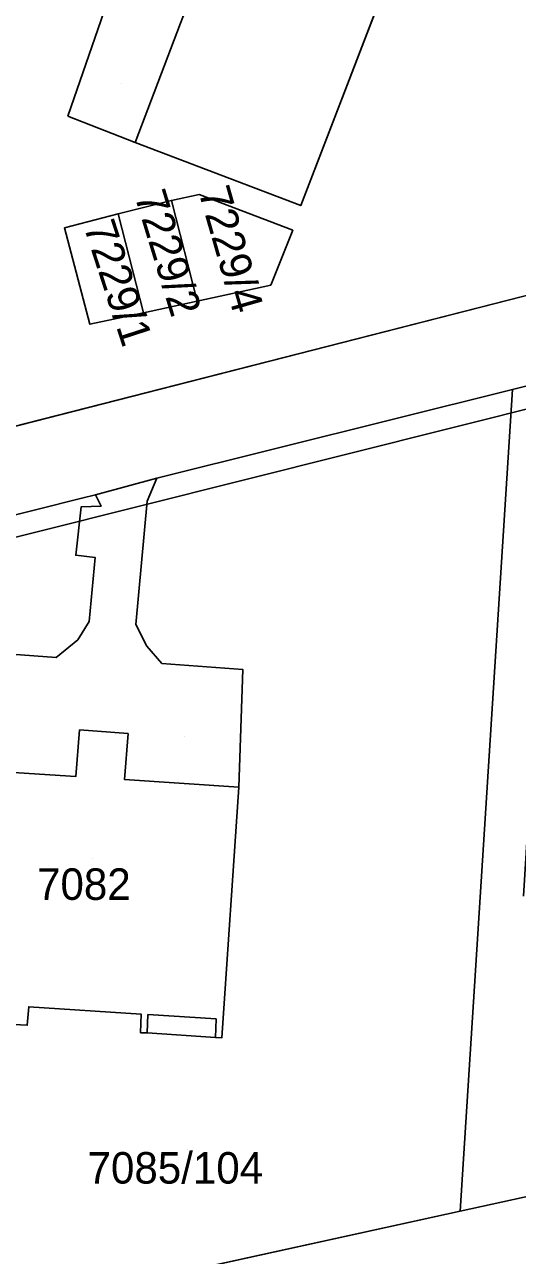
# Model space of a CAD drawing. Extents: x -266199 to -261993, y -1239047 to -1235108.
# Drawn here: x -263633.2 to -263601.9, y -1236679 to -1236600.9 of the extents above; entities that cross this region are included whole.
import ezdxf

# ---------------------------------------------------------------- set-up
doc = ezdxf.new("R2010")
doc.units = 0
for name, color, linetype in [('body_kn', 7, 'Continuous'), ('kladpar_druhypozemkov', 7, 'Continuous'), ('kladpar_hranice', 7, 'Continuous'), ('kladpar_parcelnecisla', 7, 'Continuous'), ('kladpar_plochy', 7, 'Continuous'), ('linie', 7, 'Continuous'), ('zappar_hrandruhpozemk', 7, 'Continuous')]:
    doc.layers.add(name, color=color, linetype=linetype)

msp = doc.modelspace()

# ---------------------------------------------------------------- linework, layer by layer
at = {"layer": 'body_kn'}
for p, q in [((-263630.42, -1236606.66), (-263630.42, -1236606.66)), ((-263626.16, -1236608.34), (-263626.16, -1236608.34)), ((-263626.16, -1236608.34), (-263626.16, -1236608.34)), ((-263622.09, -1236611.65), (-263622.09, -1236611.65)), ((-263623.85, -1236612.02), (-263623.85, -1236612.02)), ((-263623.85, -1236612.02), (-263623.85, -1236612.02)), ((-263615.63, -1236612.35), (-263615.63, -1236612.35)), ((-263627.24, -1236612.88), (-263627.24, -1236612.88)), ((-263627.24, -1236612.88), (-263627.24, -1236612.88)), ((-263630.64, -1236613.75), (-263630.64, -1236613.75)), ((-263616.14, -1236613.91), (-263616.14, -1236613.91)), ((-263617.54, -1236617.39), (-263617.54, -1236617.39)), ((-263622.21, -1236618.42), (-263622.21, -1236618.42)), ((-263625.62, -1236619.15), (-263625.62, -1236619.15)), ((-263629.02, -1236619.88), (-263629.02, -1236619.88)), ((-263629.02, -1236619.88), (-263629.02, -1236619.88)), ((-263602.18, -1236624.03), (-263602.18, -1236624.03)), ((-263624.77, -1236629.66), (-263624.77, -1236629.66)), ((-263629.53, -1236630.92), (-263629.53, -1236630.92)), ((-263628.67, -1236630.7), (-263628.67, -1236630.7)), ((-263628.67, -1236630.7), (-263628.67, -1236630.7)), ((-263625.38, -1236631.12), (-263625.38, -1236631.12)), ((-263629.59, -1236631.47), (-263629.59, -1236631.47)), ((-263628.32, -1236631.43), (-263628.32, -1236631.43)), ((-263628.32, -1236631.43), (-263628.32, -1236631.43)), ((-263629.92, -1236634.54), (-263629.92, -1236634.54)), ((-263628.69, -1236634.69), (-263628.69, -1236634.69)), ((-263629.07, -1236638.75), (-263629.07, -1236638.75)), ((-263626.11, -1236638.94), (-263626.11, -1236638.94)), ((-263629.79, -1236639.91), (-263629.79, -1236639.91)), ((-263625.41, -1236640.31), (-263625.41, -1236640.31)), ((-263631.16, -1236641.04), (-263631.16, -1236641.04)), ((-263624.45, -1236641.42), (-263624.45, -1236641.42)), ((-263619.32, -1236641.79), (-263619.32, -1236641.79)), ((-263629.68, -1236645.63), (-263629.68, -1236645.63)), ((-263626.6, -1236645.86), (-263626.6, -1236645.86)), ((-263629.92, -1236648.59), (-263629.92, -1236648.59)), ((-263626.82, -1236648.78), (-263626.82, -1236648.78)), ((-263619.56, -1236649.27), (-263619.56, -1236649.27)), ((-263632.91, -1236663.2), (-263632.91, -1236663.2)), ((-263625.77, -1236663.67), (-263625.77, -1236663.67)), ((-263625.34, -1236663.7), (-263625.34, -1236663.7)), ((-263621, -1236663.97), (-263621, -1236663.97)), ((-263633.01, -1236664.38), (-263633.01, -1236664.38)), ((-263625.81, -1236664.85), (-263625.81, -1236664.85)), ((-263625.39, -1236664.87), (-263625.39, -1236664.87)), ((-263621.05, -1236665.16), (-263621.05, -1236665.16)), ((-263621.05, -1236665.16), (-263621.05, -1236665.16)), ((-263620.65, -1236665.18), (-263620.65, -1236665.18)), ((-263605.51, -1236676.19), (-263605.51, -1236676.19))]:
    msp.add_line(p, q, dxfattribs=at)
at = {"layer": 'kladpar_druhypozemkov'}
for p, q in [((-263627.05, -1236604.6), (-263627.05, -1236604.6)), ((-263619.31, -1236614.53), (-263619.31, -1236614.53)), ((-263623.65, -1236614.96), (-263623.65, -1236614.96)), ((-263627.3, -1236616), (-263627.3, -1236616)), ((-263623.01, -1236646.05), (-263623.01, -1236646.05)), ((-263628.88, -1236653.82), (-263628.88, -1236653.82)), ((-263622.85, -1236672.29), (-263622.85, -1236672.29))]:
    msp.add_line(p, q, dxfattribs=at)
at = {"layer": 'kladpar_hranice'}
for points in [[(-263530.98, -1236600.62), (-263601.55, -1236618.12), (-263642.35, -1236628.54), (-263644.19, -1236628.96), (-263671.45, -1236635.78), (-263672.4, -1236632.76), (-263671.36, -1236630.6), (-263668.39, -1236629.81), (-263665.3, -1236628.98), (-263662.5, -1236628.23), (-263659.68, -1236627.47), (-263656.79, -1236626.7), (-263653.84, -1236625.91), (-263655.38, -1236620.13), (-263658.31, -1236620.91), (-263661.21, -1236621.69), (-263664.04, -1236622.44), (-263666.83, -1236623.18), (-263669.89, -1236624), (-263668.82, -1236622.01), (-263656.13, -1236613.16), (-263652.65, -1236609.13), (-263636.73, -1236565.67)], [(-263626.16, -1236608.34), (-263623.27, -1236600.77), (-263622.68, -1236599.22), (-263617.13, -1236584.69), (-263616.59, -1236583.27), (-263613.78, -1236575.91), (-263603.22, -1236580.08), (-263615.63, -1236612.35), (-263626.16, -1236608.34)], [(-263623.27, -1236600.77), (-263626.16, -1236608.34), (-263615.63, -1236612.35), (-263603.22, -1236580.08)], [(-263818.23, -1236668.04), (-263674.85, -1236633.55), (-263672.4, -1236632.76), (-263671.45, -1236635.78), (-263644.19, -1236628.96), (-263642.35, -1236628.54), (-263601.55, -1236618.12), (-263530.98, -1236600.62)], [(-263529.92, -1236600.16), (-263533.65, -1236606.02), (-263533.22, -1236606.88), (-263549.31, -1236610.77), (-263554.3, -1236612.06), (-263562.93, -1236614.23), (-263587.11, -1236620.29), (-263592.24, -1236621.55), (-263602.18, -1236624.03), (-263624.77, -1236629.66), (-263628.67, -1236630.7), (-263629.53, -1236630.92), (-263641.26, -1236633.86), (-263666.84, -1236640.26), (-263671.97, -1236641.58), (-263682.31, -1236644.18), (-263709.57, -1236651.04), (-263714.55, -1236652.26), (-263723.38, -1236654.51), (-263751.32, -1236661.62)], [(-263622.09, -1236611.65), (-263623.85, -1236612.02), (-263627.24, -1236612.88), (-263630.64, -1236613.75), (-263629.02, -1236619.88), (-263625.62, -1236619.15), (-263622.21, -1236618.42), (-263617.54, -1236617.39), (-263616.14, -1236613.91), (-263622.09, -1236611.65)], [(-263623.85, -1236612.02), (-263622.09, -1236611.65), (-263616.14, -1236613.91), (-263617.54, -1236617.39), (-263622.21, -1236618.42), (-263623.85, -1236612.02)], [(-263627.24, -1236612.88), (-263623.85, -1236612.02), (-263622.21, -1236618.42), (-263625.62, -1236619.15), (-263627.24, -1236612.88)], [(-263629.02, -1236619.88), (-263630.64, -1236613.75), (-263627.24, -1236612.88), (-263625.62, -1236619.15), (-263629.02, -1236619.88)], [(-263562.93, -1236614.23), (-263566.43, -1236667.64), (-263566.58, -1236667.68), (-263605.51, -1236676.19), (-263602.18, -1236624.03), (-263592.24, -1236621.55), (-263591.01, -1236622.74), (-263591.48, -1236630.62), (-263592.43, -1236631.61), (-263594.12, -1236632.63), (-263600.14, -1236632.13), (-263600.46, -1236639.68), (-263601.47, -1236656.19)], [(-263620.65, -1236665.18), (-263619.56, -1236649.27), (-263619.32, -1236641.79), (-263624.45, -1236641.42), (-263625.41, -1236640.31), (-263626.11, -1236638.94), (-263625.38, -1236631.12), (-263624.77, -1236629.66), (-263602.18, -1236624.03), (-263605.51, -1236676.19), (-263644.25, -1236684.66), (-263641.26, -1236633.86), (-263629.53, -1236630.92), (-263628.67, -1236630.7)], [(-263628.32, -1236631.43), (-263628.67, -1236630.7), (-263624.77, -1236629.66), (-263625.38, -1236631.12), (-263626.11, -1236638.94), (-263625.41, -1236640.31), (-263624.45, -1236641.42), (-263619.32, -1236641.79), (-263619.56, -1236649.27), (-263620.65, -1236665.18)], [(-263628.67, -1236630.7), (-263628.32, -1236631.43), (-263629.59, -1236631.47), (-263629.92, -1236634.54), (-263628.69, -1236634.69), (-263629.07, -1236638.75), (-263629.79, -1236639.91), (-263631.16, -1236641.04), (-263636.86, -1236640.61), (-263637.19, -1236648.12), (-263638.2, -1236664.03)], [(-263638.2, -1236664.03), (-263637.19, -1236648.12), (-263636.86, -1236640.61), (-263631.16, -1236641.04), (-263629.79, -1236639.91), (-263629.07, -1236638.75), (-263628.69, -1236634.69), (-263629.92, -1236634.54), (-263629.59, -1236631.47), (-263628.32, -1236631.43)], [(-263519.71, -1236669.67), (-263530.05, -1236672), (-263545.19, -1236675.4), (-263560.15, -1236678.77), (-263575.39, -1236682.2), (-263590.24, -1236685.54), (-263606.64, -1236689.23), (-263619.66, -1236692.16), (-263636.77, -1236696.02), (-263650.43, -1236699.09), (-263665.43, -1236702.47), (-263681.59, -1236706.1), (-263696.02, -1236709.35), (-263706.81, -1236711.78), (-263716.68, -1236714), (-263718.15, -1236705.82), (-263719.02, -1236701.01), (-263684.43, -1236693.45), (-263644.25, -1236684.66), (-263605.51, -1236676.19), (-263566.58, -1236667.68), (-263566.43, -1236667.64), (-263522.32, -1236657.09), (-263519.71, -1236669.67)], [(-263633.01, -1236664.38), (-263632.91, -1236663.2), (-263625.77, -1236663.67), (-263625.81, -1236664.85)], [(-263625.81, -1236664.85), (-263625.77, -1236663.67), (-263632.91, -1236663.2), (-263633.01, -1236664.38)], [(-263638.2, -1236664.03), (-263637.76, -1236664.06), (-263633.44, -1236664.36), (-263633.01, -1236664.38)], [(-263633.01, -1236664.38), (-263633.44, -1236664.36), (-263637.76, -1236664.06), (-263638.2, -1236664.03)], [(-263625.81, -1236664.85), (-263625.39, -1236664.87), (-263621.05, -1236665.16), (-263620.65, -1236665.18)], [(-263620.65, -1236665.18), (-263621.05, -1236665.16), (-263625.39, -1236664.87), (-263625.81, -1236664.85)]]:
    msp.add_lwpolyline(points, dxfattribs=at)
at = {"layer": 'kladpar_plochy'}
for p, q in [((-263615.63, -1236612.35), (-263603.22, -1236580.08)), ((-263623.27, -1236600.77), (-263626.16, -1236608.34)), ((-263626.16, -1236608.34), (-263615.63, -1236612.35)), ((-263622.09, -1236611.65), (-263623.85, -1236612.02)), ((-263616.14, -1236613.91), (-263622.09, -1236611.65)), ((-263623.85, -1236612.02), (-263627.24, -1236612.88)), ((-263627.24, -1236612.88), (-263630.64, -1236613.75)), ((-263630.64, -1236613.75), (-263629.02, -1236619.88)), ((-263617.54, -1236617.39), (-263616.14, -1236613.91)), ((-263622.21, -1236618.42), (-263617.54, -1236617.39)), ((-263601.55, -1236618.12), (-263642.35, -1236628.54)), ((-263625.62, -1236619.15), (-263622.21, -1236618.42)), ((-263629.02, -1236619.88), (-263625.62, -1236619.15)), ((-263605.51, -1236676.19), (-263566.58, -1236667.68)), ((-263644.25, -1236684.66), (-263605.51, -1236676.19))]:
    msp.add_line(p, q, dxfattribs=at)
for points in [[(-263626.16, -1236608.34), (-263623.27, -1236600.77), (-263622.68, -1236599.22), (-263617.13, -1236584.69), (-263616.59, -1236583.27), (-263613.78, -1236575.91), (-263603.22, -1236580.08), (-263615.63, -1236612.35)], [(-263623.85, -1236612.02), (-263622.09, -1236611.65), (-263616.14, -1236613.91), (-263617.54, -1236617.39), (-263622.21, -1236618.42)], [(-263627.24, -1236612.88), (-263623.85, -1236612.02), (-263622.21, -1236618.42), (-263625.62, -1236619.15)], [(-263629.02, -1236619.88), (-263630.64, -1236613.75), (-263627.24, -1236612.88), (-263625.62, -1236619.15)]]:
    msp.add_lwpolyline(points, close=True, dxfattribs=at)
for points in [[(-263818.23, -1236668.04), (-263674.85, -1236633.55), (-263672.4, -1236632.76), (-263671.45, -1236635.78), (-263644.19, -1236628.96), (-263642.35, -1236628.54), (-263601.55, -1236618.12), (-263530.98, -1236600.62)], [(-263529.92, -1236600.16), (-263533.65, -1236606.02), (-263533.22, -1236606.88), (-263549.31, -1236610.77), (-263554.3, -1236612.06), (-263562.93, -1236614.23), (-263587.11, -1236620.29), (-263592.24, -1236621.55), (-263602.18, -1236624.03), (-263624.77, -1236629.66), (-263628.67, -1236630.7), (-263629.53, -1236630.92), (-263641.26, -1236633.86), (-263666.84, -1236640.26), (-263671.97, -1236641.58), (-263682.31, -1236644.18), (-263709.57, -1236651.04), (-263714.55, -1236652.26), (-263723.38, -1236654.51), (-263751.32, -1236661.62)], [(-263566.58, -1236667.68), (-263605.51, -1236676.19), (-263602.18, -1236624.03), (-263592.24, -1236621.55)], [(-263633.44, -1236664.36), (-263633.01, -1236664.38), (-263632.91, -1236663.2), (-263625.77, -1236663.67), (-263625.81, -1236664.85), (-263625.39, -1236664.87), (-263621.05, -1236665.16), (-263620.65, -1236665.18), (-263619.56, -1236649.27), (-263619.32, -1236641.79), (-263624.45, -1236641.42), (-263625.41, -1236640.31), (-263626.11, -1236638.94), (-263625.38, -1236631.12), (-263624.77, -1236629.66), (-263602.18, -1236624.03), (-263605.51, -1236676.19), (-263644.25, -1236684.66)], [(-263636.86, -1236640.61), (-263631.16, -1236641.04), (-263629.79, -1236639.91), (-263629.07, -1236638.75), (-263628.69, -1236634.69), (-263629.92, -1236634.54), (-263629.59, -1236631.47), (-263628.32, -1236631.43), (-263628.67, -1236630.7), (-263624.77, -1236629.66), (-263625.38, -1236631.12), (-263626.11, -1236638.94), (-263625.41, -1236640.31), (-263624.45, -1236641.42), (-263619.32, -1236641.79), (-263619.56, -1236649.27), (-263620.65, -1236665.18), (-263621.05, -1236665.16), (-263625.39, -1236664.87), (-263625.81, -1236664.85), (-263625.77, -1236663.67), (-263632.91, -1236663.2), (-263633.01, -1236664.38), (-263633.44, -1236664.36)], [(-263641.26, -1236633.86), (-263629.53, -1236630.92), (-263628.67, -1236630.7), (-263628.32, -1236631.43), (-263629.59, -1236631.47), (-263629.92, -1236634.54), (-263628.69, -1236634.69), (-263629.07, -1236638.75), (-263629.79, -1236639.91), (-263631.16, -1236641.04), (-263636.86, -1236640.61)]]:
    msp.add_lwpolyline(points, dxfattribs=at)
at = {"layer": 'linie'}
msp.add_lwpolyline([(-263908.36, -1236702.07), (-263845.29, -1236686.31), (-263749.77, -1236662.37), (-263652.33, -1236638.05), (-263553.25, -1236613.22), (-263536.97, -1236609.13), (-263532.95, -1236608.14)], dxfattribs=at)
at = {"layer": 'zappar_hrandruhpozemk'}
for p, q in [((-263630.42, -1236606.66), (-263627.93, -1236599.46)), ((-263626.16, -1236608.34), (-263630.42, -1236606.66)), ((-263629.68, -1236645.63), (-263626.6, -1236645.86)), ((-263625.34, -1236663.7), (-263625.39, -1236664.87)), ((-263621, -1236663.97), (-263625.34, -1236663.7)), ((-263621.05, -1236665.16), (-263621, -1236663.97))]:
    msp.add_line(p, q, dxfattribs=at)
for points in [[(-263637.19, -1236648.12), (-263629.92, -1236648.59), (-263629.68, -1236645.63)], [(-263626.6, -1236645.86), (-263626.82, -1236648.78), (-263619.56, -1236649.27)]]:
    msp.add_lwpolyline(points, dxfattribs=at)

# ---------------------------------------------------------------- texts
at = {"layer": 'kladpar_parcelnecisla'}
for s, rotation, p in [('7229/2', 287, (-263626.206, -1236611.711)), ('7229/4', 286, (-263622.143, -1236611.442)), ('7229/1', 288, (-263629.442, -1236613.646))]:
    msp.add_text(s, height=2, rotation=rotation, dxfattribs=at).set_placement(p)
for s, p in [('7082', (-263632.382, -1236656.42)), ('7085/104', (-263629.175, -1236674.43))]:
    msp.add_text(s, height=2, dxfattribs=at).set_placement(p)

doc.saveas('drawing.dxf')
